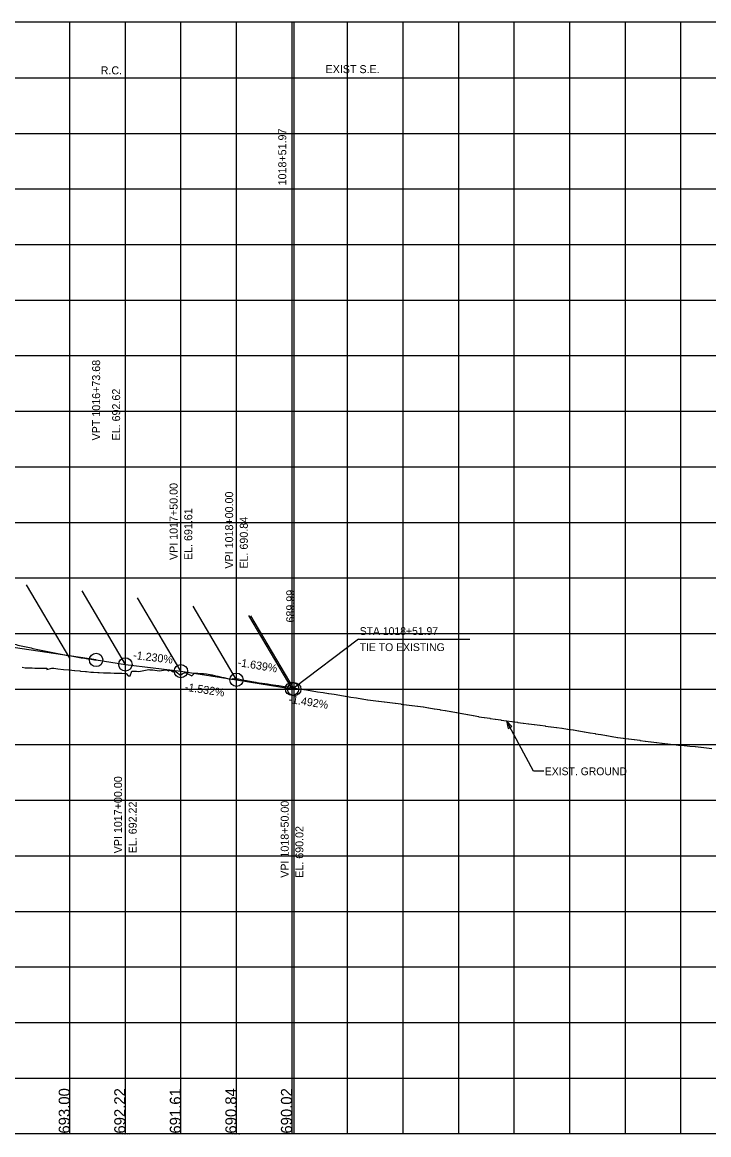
# Model space of a CAD drawing. Extents: x -7164 to 2214450, y -19642 to 253469.
# Drawn here: x 1607 to 2225, y 2999 to 4000 of the extents above; entities that cross this region are included whole.
import ezdxf

# ---------------------------------------------------------------- set-up
doc = ezdxf.new("R2010")
doc.units = 0
for name, color, linetype in [('DESIGN - PROFILE - Proposed', 7, 'Continuous'), ('DESIGN - PROFILE - Proposed Curve Text', 7, 'Continuous'), ('DESIGN - PROFILE - Proposed Text', 7, 'Continuous'), ('DESIGN - SCRATCH - User 1', 7, 'Continuous'), ('DESIGN - SHEET - Light Grid', 7, 'Continuous'), ('SURVEY - PROFILE - Ground Line with Text', 7, 'Continuous'), ('XTREE', 7, 'Continuous')]:
    doc.layers.add(name, color=color, linetype=linetype)

msp = doc.modelspace()

# ---------------------------------------------------------------- linework, layer by layer
at = {"layer": 'DESIGN - PROFILE - Proposed'}
for p, q in [((1673.7, 3426.2), (1700, 3422.2)), ((1673.7, 3426.2), (1700, 3422.2)), ((1700, 3422.2), (1750, 3416.1)), ((1700, 3422.2), (1750, 3416.1)), ((1750, 3416.1), (1800, 3408.4)), ((1750, 3416.1), (1800, 3408.4)), ((1800, 3408.4), (1850, 3400.2)), ((1800, 3408.4), (1850, 3400.2)), ((1850, 3400.2), (1852, 3399.9)), ((1850, 3400.2), (1852, 3399.9))]:
    msp.add_line(p, q, dxfattribs=at)
msp.add_spline([(1373.7, 3523.7), (1379.7, 3520.7), (1385.7, 3517.7), (1391.7, 3514.8), (1397.7, 3512), (1403.7, 3509.2), (1409.7, 3506.4), (1415.7, 3503.7), (1421.7, 3501), (1427.7, 3498.4), (1433.7, 3495.8), (1439.7, 3493.2), (1445.7, 3490.7), (1451.7, 3488.2), (1457.7, 3485.8), (1463.7, 3483.4), (1469.7, 3481), (1475.7, 3478.7), (1481.7, 3476.5), (1487.7, 3474.2), (1493.7, 3472.1), (1499.7, 3469.9), (1505.7, 3467.8), (1511.7, 3465.8), (1517.7, 3463.7), (1523.7, 3461.8), (1529.7, 3459.8), (1535.7, 3458), (1541.7, 3456.1), (1547.7, 3454.3), (1553.7, 3452.6), (1559.7, 3450.8), (1565.7, 3449.2), (1571.7, 3447.5), (1577.7, 3445.9), (1583.7, 3444.4), (1589.7, 3442.9), (1595.7, 3441.4), (1601.7, 3440), (1607.7, 3438.6), (1613.7, 3437.3), (1619.7, 3436), (1625.7, 3434.7), (1631.7, 3433.5), (1637.7, 3432.3), (1643.7, 3431.2), (1649.7, 3430.1), (1655.7, 3429), (1661.7, 3428), (1667.7, 3427.1), (1673.7, 3426.2)], degree=3, dxfattribs=at)
msp.add_spline([(1373.7, 3523.7), (1379.7, 3520.7), (1385.7, 3517.7), (1391.7, 3514.8), (1397.7, 3512), (1403.7, 3509.2), (1409.7, 3506.4), (1415.7, 3503.7), (1421.7, 3501), (1427.7, 3498.4), (1433.7, 3495.8), (1439.7, 3493.2), (1445.7, 3490.7), (1451.7, 3488.2), (1457.7, 3485.8), (1463.7, 3483.4), (1469.7, 3481), (1475.7, 3478.7), (1481.7, 3476.5), (1487.7, 3474.2), (1493.7, 3472.1), (1499.7, 3469.9), (1505.7, 3467.8), (1511.7, 3465.8), (1517.7, 3463.7), (1523.7, 3461.8), (1529.7, 3459.8), (1535.7, 3458), (1541.7, 3456.1), (1547.7, 3454.3), (1553.7, 3452.6), (1559.7, 3450.8), (1565.7, 3449.2), (1571.7, 3447.5), (1577.7, 3445.9), (1583.7, 3444.4), (1589.7, 3442.9), (1595.7, 3441.4), (1601.7, 3440), (1607.7, 3438.6), (1613.7, 3437.3), (1619.7, 3436), (1625.7, 3434.7), (1631.7, 3433.5), (1637.7, 3432.3), (1643.7, 3431.2), (1649.7, 3430.1), (1655.7, 3429), (1661.7, 3428), (1667.7, 3427.1), (1673.7, 3426.2)], degree=3, dxfattribs=at)
at = {"layer": 'DESIGN - PROFILE - Proposed Curve Text'}
for p, q in [((1852, 3850), (1852, 3968.1)), ((1852, 3850), (1852, 3968.1)), ((1508.3, 3950), (1852, 3950)), ((1508.3, 3950), (1852, 3950)), ((1852, 3950), (2377, 3950)), ((1852, 3950), (2377, 3950))]:
    msp.add_line(p, q, dxfattribs=at)
at = {"layer": 'DESIGN - PROFILE - Proposed Text'}
for p, q in [((1673.7, 3426.2), (1529.6, 3447.8)), ((1673.7, 3426.2), (1529.6, 3447.8)), ((1909.9, 3444.9), (2009.9, 3444.9)), ((1909.9, 3444.9), (2009.9, 3444.9))]:
    msp.add_line(p, q, dxfattribs=at)
for points in [[(1909.9, 3444.9), (1852, 3401)], [(1909.9, 3444.9), (1852, 3401)], [(2076.5, 3326), (2067.3, 3326), (2042.9, 3371.4)], [(2076.5, 3326), (2067.3, 3326), (2042.9, 3371.4)]]:
    msp.add_lwpolyline(points, dxfattribs=at)
msp.add_lwpolyline([(2047.7, 3366.3), (2042.9, 3371.4), (2044.5, 3364.6)], close=True, dxfattribs=at)
msp.add_lwpolyline([(2047.7, 3366.3), (2042.9, 3371.4), (2044.5, 3364.6)], close=True, dxfattribs=at)
for centre in [(1673.7, 3426.2), (1673.7, 3426.2), (1700, 3422.2), (1700, 3422.2), (1750, 3416.1), (1750, 3416.1), (1800, 3408.4), (1800, 3408.4), (1850, 3400.2), (1850, 3400.2), (1852, 3399.9), (1852, 3399.9)]:
    msp.add_circle(centre, 6, dxfattribs=at)
at = {"layer": 'DESIGN - SCRATCH - User 1'}
for p, q in [((3500, 4000), (0, 4000)), ((3500, 4000), (0, 4000)), ((0, 3000), (3500, 3000)), ((0, 3000), (3500, 3000))]:
    msp.add_line(p, q, dxfattribs=at)
for points in [[(0, 3000), (1852, 3000), (1852, 4000)], [(0, 3000), (2377, 3000), (2377, 4000)], [(0, 3000), (3179, 3000), (3179, 4000)], [(0, 3000), (1852, 3000), (1852, 4000)], [(0, 3000), (2377, 3000), (2377, 4000)], [(0, 3000), (3179, 3000), (3179, 4000)]]:
    msp.add_lwpolyline(points, dxfattribs=at)
at = {"layer": 'DESIGN - SHEET - Light Grid'}
for p, q in [((1650, 3000), (1650, 4000)), ((1650, 3000), (1650, 4000)), ((1700, 3000), (1700, 4000)), ((1700, 3000), (1700, 4000)), ((1750, 3000), (1750, 4000)), ((1750, 3000), (1750, 4000)), ((1800, 3000), (1800, 4000)), ((1800, 3000), (1800, 4000)), ((1850, 3000), (1850, 4000)), ((1850, 3000), (1850, 4000)), ((1900, 3000), (1900, 4000)), ((1900, 3000), (1900, 4000)), ((1950, 3000), (1950, 4000)), ((1950, 3000), (1950, 4000)), ((2000, 3000), (2000, 4000)), ((2000, 3000), (2000, 4000)), ((2050, 3000), (2050, 4000)), ((2050, 3000), (2050, 4000)), ((2100, 3000), (2100, 4000)), ((2100, 3000), (2100, 4000)), ((2150, 3000), (2150, 4000)), ((2150, 3000), (2150, 4000)), ((2200, 3000), (2200, 4000)), ((2200, 3000), (2200, 4000)), ((0, 3950), (3500, 3950)), ((0, 3950), (3500, 3950)), ((0, 3900), (3500, 3900)), ((0, 3900), (3500, 3900)), ((0, 3850), (3500, 3850)), ((0, 3850), (3500, 3850)), ((0, 3800), (3500, 3800)), ((0, 3800), (3500, 3800)), ((0, 3750), (3500, 3750)), ((0, 3750), (3500, 3750)), ((0, 3700), (3500, 3700)), ((0, 3700), (3500, 3700)), ((0, 3650), (3500, 3650)), ((0, 3650), (3500, 3650)), ((0, 3600), (3500, 3600)), ((0, 3600), (3500, 3600)), ((0, 3550), (3500, 3550)), ((0, 3550), (3500, 3550)), ((0, 3500), (3500, 3500)), ((0, 3500), (3500, 3500)), ((0, 3450), (3500, 3450)), ((0, 3450), (3500, 3450)), ((0, 3400), (3500, 3400)), ((0, 3400), (3500, 3400)), ((0, 3350), (3500, 3350)), ((0, 3350), (3500, 3350)), ((0, 3300), (3500, 3300)), ((0, 3300), (3500, 3300)), ((0, 3250), (3500, 3250)), ((0, 3250), (3500, 3250)), ((0, 3200), (3500, 3200)), ((0, 3200), (3500, 3200)), ((0, 3150), (3500, 3150)), ((0, 3150), (3500, 3150)), ((0, 3100), (3500, 3100)), ((0, 3100), (3500, 3100)), ((0, 3050), (3500, 3050)), ((0, 3050), (3500, 3050)), ((0, 3000), (2500, 3000)), ((0, 3000), (2500, 3000))]:
    msp.add_line(p, q, dxfattribs=at)
at = {"layer": 'SURVEY - PROFILE - Ground Line with Text'}
for points in [[(1607, 3419.8), (1609.7, 3419.2), (1611.1, 3419.2), (1611.2, 3419.2), (1615.1, 3419), (1616.2, 3419), (1618.4, 3418.9), (1620.2, 3418.9), (1622.9, 3418.9), (1624.3, 3418.9), (1627.8, 3418.8), (1629.3, 3418.8), (1629.4, 3417.7), (1633.9, 3418.7), (1634.2, 3418.7), (1635.5, 3418.7), (1639.2, 3418.3), (1639.3, 3418.3), (1644.2, 3417.7), (1644.4, 3417.7), (1649.1, 3417.2), (1649.5, 3417.2), (1654.1, 3416.7), (1654.6, 3416.7), (1659.1, 3416.3), (1659.7, 3416.2), (1664.1, 3415.8), (1664.9, 3415.8), (1669, 3415.3), (1670.3, 3415.2), (1671.2, 3415.2), (1675.2, 3415), (1676.3, 3414.9), (1680.2, 3414.7), (1681.4, 3414.7), (1685.1, 3414.5), (1686.5, 3414.5), (1690, 3414.3), (1691.6, 3414.3), (1694.9, 3414.2), (1696.7, 3414.2), (1699.9, 3414), (1700.8, 3414.1), (1702.4, 3411.8), (1704.2, 3411.9), (1705.9, 3416), (1707.4, 3416), (1709.9, 3416), (1712.1, 3415.9), (1721, 3417.5), (1722.1, 3417.4), (1723.3, 3417.4), (1724.7, 3417.3), (1730.3, 3416.3), (1736.4, 3417.4), (1737.5, 3417.4), (1738.7, 3416.5), (1740, 3416.9), (1741.1, 3416.8), (1742.4, 3415.9), (1744, 3415.7), (1745.8, 3415.5), (1749.6, 3412.6), (1751.1, 3413.6), (1753.7, 3415), (1759.9, 3412), (1762.3, 3414.4), (1765.3, 3414.2), (1768.7, 3414), (1770.3, 3414), (1772.9, 3413.8), (1775.9, 3413.1), (1776.7, 3412.9), (1778, 3412.8), (1782.4, 3411.7), (1783.1, 3411.6), (1787.7, 3410.4), (1788.5, 3410.3), (1793, 3409.1), (1795.4, 3408.8), (1795.7, 3408.8), (1797.1, 3409.6), (1800.6, 3409.1), (1801.8, 3409.1), (1804.1, 3408.7), (1807, 3408.1), (1808.9, 3407.8), (1812.3, 3407.2), (1813.7, 3406.9), (1817.5, 3406.2), (1818.4, 3406)], [(1607, 3419.8), (1609.7, 3419.2), (1611.1, 3419.2), (1611.2, 3419.2), (1615.1, 3419), (1616.2, 3419), (1618.4, 3418.9), (1620.2, 3418.9), (1622.9, 3418.9), (1624.3, 3418.9), (1627.8, 3418.8), (1629.3, 3418.8), (1629.4, 3417.7), (1633.9, 3418.7), (1634.2, 3418.7), (1635.5, 3418.7), (1639.2, 3418.3), (1639.3, 3418.3), (1644.2, 3417.7), (1644.4, 3417.7), (1649.1, 3417.2), (1649.5, 3417.2), (1654.1, 3416.7), (1654.6, 3416.7), (1659.1, 3416.3), (1659.7, 3416.2), (1664.1, 3415.8), (1664.9, 3415.8), (1669, 3415.3), (1670.3, 3415.2), (1671.2, 3415.2), (1675.2, 3415), (1676.3, 3414.9), (1680.2, 3414.7), (1681.4, 3414.7), (1685.1, 3414.5), (1686.5, 3414.5), (1690, 3414.3), (1691.6, 3414.3), (1694.9, 3414.2), (1696.7, 3414.2), (1699.9, 3414), (1700.8, 3414.1), (1702.4, 3411.8), (1704.2, 3411.9), (1705.9, 3416), (1707.4, 3416), (1709.9, 3416), (1712.1, 3415.9), (1721, 3417.5), (1722.1, 3417.4), (1723.3, 3417.4), (1724.7, 3417.3), (1730.3, 3416.3), (1736.4, 3417.4), (1737.5, 3417.4), (1738.7, 3416.5), (1740, 3416.9), (1741.1, 3416.8), (1742.4, 3415.9), (1744, 3415.7), (1745.8, 3415.5), (1749.6, 3412.6), (1751.1, 3413.6), (1753.7, 3415), (1759.9, 3412), (1762.3, 3414.4), (1765.3, 3414.2), (1768.7, 3414), (1770.3, 3414), (1772.9, 3413.8), (1775.9, 3413.1), (1776.7, 3412.9), (1778, 3412.8), (1782.4, 3411.7), (1783.1, 3411.6), (1787.7, 3410.4), (1788.5, 3410.3), (1793, 3409.1), (1795.4, 3408.8), (1795.7, 3408.8), (1797.1, 3409.6), (1800.6, 3409.1), (1801.8, 3409.1), (1804.1, 3408.7), (1807, 3408.1), (1808.9, 3407.8), (1812.3, 3407.2), (1813.7, 3406.9), (1817.5, 3406.2), (1818.4, 3406)], [(1818.4, 3406), (1822.7, 3405.4), (1823.2, 3405.3), (1827.8, 3404.6), (1828, 3404.6), (1831, 3404.2), (1832.9, 3403.9), (1832.9, 3403.9), (1837.9, 3403.1), (1838, 3403.1), (1842.9, 3402.4), (1843, 3402.4), (1843.3, 3402.3), (1848.1, 3401.6), (1852, 3401), (1853, 3400.8), (1857.8, 3400), (1857.9, 3400), (1858.1, 3400), (1862.9, 3399.2), (1863.1, 3399.2), (1867.9, 3398.4), (1868.1, 3398.4), (1872.9, 3397.6), (1873, 3397.6), (1877.9, 3396.9), (1878, 3396.8), (1882.9, 3396.1), (1883, 3396.1), (1887.9, 3395.3), (1888, 3395.3), (1892.9, 3394.5), (1893, 3394.5), (1897.9, 3393.7), (1898, 3393.7), (1902.9, 3392.8), (1903, 3392.8), (1907.9, 3392), (1908, 3392), (1912.9, 3391.2), (1913.1, 3391.2), (1917.9, 3390.3), (1918, 3390.3), (1918.1, 3390.3), (1923, 3389.7), (1923.1, 3389.7), (1927.9, 3389.1), (1928.1, 3389.1), (1932.9, 3388.5), (1933.1, 3388.4), (1937.9, 3387.8), (1938.1, 3387.8), (1942.9, 3387.2), (1943.1, 3387.2), (1947.9, 3386.6), (1948.1, 3386.5), (1952.9, 3385.9), (1953.1, 3385.9), (1957.9, 3385.3), (1958.2, 3385.2), (1962.9, 3384.6), (1963.2, 3384.6), (1967.9, 3384), (1968.2, 3384), (1972.9, 3383.1), (1973.2, 3383.1), (1977.9, 3382.3), (1978.2, 3382.3), (1982.9, 3381.5), (1983.2, 3381.4), (1987.9, 3380.6), (1988.2, 3380.6), (1992.9, 3379.8), (1993.2, 3379.7), (1997.9, 3378.9), (1998.2, 3378.8), (2002.9, 3377.9), (2003.2, 3377.9), (2007.9, 3377), (2008.2, 3377), (2012.9, 3376.1), (2013.2, 3376.1), (2017.9, 3375.2), (2018.2, 3375.1), (2022.9, 3374.4), (2023.2, 3374.4), (2027.9, 3373.7), (2028.2, 3373.6), (2032.9, 3372.9), (2033.2, 3372.9), (2037.9, 3372.2), (2038.2, 3372.1), (2042.9, 3371.4), (2043.2, 3371.4), (2047.9, 3370.8), (2048.2, 3370.7), (2052.9, 3370.1), (2053.2, 3370), (2057.9, 3369.4), (2058.2, 3369.4), (2062.9, 3368.7)], [(1818.4, 3406), (1822.7, 3405.4), (1823.2, 3405.3), (1827.8, 3404.6), (1828, 3404.6), (1831, 3404.2), (1832.9, 3403.9), (1832.9, 3403.9), (1837.9, 3403.1), (1838, 3403.1), (1842.9, 3402.4), (1843, 3402.4), (1843.3, 3402.3), (1848.1, 3401.6), (1852, 3401), (1853, 3400.8), (1857.8, 3400), (1857.9, 3400), (1858.1, 3400), (1862.9, 3399.2), (1863.1, 3399.2), (1867.9, 3398.4), (1868.1, 3398.4), (1872.9, 3397.6), (1873, 3397.6), (1877.9, 3396.9), (1878, 3396.8), (1882.9, 3396.1), (1883, 3396.1), (1887.9, 3395.3), (1888, 3395.3), (1892.9, 3394.5), (1893, 3394.5), (1897.9, 3393.7), (1898, 3393.7), (1902.9, 3392.8), (1903, 3392.8), (1907.9, 3392), (1908, 3392), (1912.9, 3391.2), (1913.1, 3391.2), (1917.9, 3390.3), (1918, 3390.3), (1918.1, 3390.3), (1923, 3389.7), (1923.1, 3389.7), (1927.9, 3389.1), (1928.1, 3389.1), (1932.9, 3388.5), (1933.1, 3388.4), (1937.9, 3387.8), (1938.1, 3387.8), (1942.9, 3387.2), (1943.1, 3387.2), (1947.9, 3386.6), (1948.1, 3386.5), (1952.9, 3385.9), (1953.1, 3385.9), (1957.9, 3385.3), (1958.2, 3385.2), (1962.9, 3384.6), (1963.2, 3384.6), (1967.9, 3384), (1968.2, 3384), (1972.9, 3383.1), (1973.2, 3383.1), (1977.9, 3382.3), (1978.2, 3382.3), (1982.9, 3381.5), (1983.2, 3381.4), (1987.9, 3380.6), (1988.2, 3380.6), (1992.9, 3379.8), (1993.2, 3379.7), (1997.9, 3378.9), (1998.2, 3378.8), (2002.9, 3377.9), (2003.2, 3377.9), (2007.9, 3377), (2008.2, 3377), (2012.9, 3376.1), (2013.2, 3376.1), (2017.9, 3375.2), (2018.2, 3375.1), (2022.9, 3374.4), (2023.2, 3374.4), (2027.9, 3373.7), (2028.2, 3373.6), (2032.9, 3372.9), (2033.2, 3372.9), (2037.9, 3372.2), (2038.2, 3372.1), (2042.9, 3371.4), (2043.2, 3371.4), (2047.9, 3370.8), (2048.2, 3370.7), (2052.9, 3370.1), (2053.2, 3370), (2057.9, 3369.4), (2058.2, 3369.4), (2062.9, 3368.7)], [(2062.9, 3368.7), (2063.2, 3368.7), (2067.9, 3368), (2068.2, 3368), (2072.9, 3367.4), (2073.2, 3367.4), (2077.9, 3366.8), (2078.2, 3366.7), (2082.9, 3366.1), (2083.2, 3366.1), (2087.9, 3365.5), (2088.2, 3365.5), (2092.9, 3364.9), (2093.2, 3364.8), (2097.9, 3364), (2098.2, 3364), (2102.9, 3363.2), (2103.2, 3363.2), (2107.9, 3362.4), (2108.2, 3362.3), (2112.9, 3361.5), (2113.2, 3361.5), (2117.9, 3360.7), (2118.2, 3360.7), (2122.9, 3359.9), (2123.2, 3359.8), (2127.9, 3359), (2128.2, 3359), (2132.9, 3358.2), (2133.2, 3358.2), (2137.9, 3357.4), (2138.2, 3357.3), (2142.9, 3356.5), (2142.9, 3356.5), (2143.2, 3356.5), (2147.9, 3355.9), (2148.2, 3355.8), (2152.9, 3355.2), (2153.2, 3355.2), (2157.9, 3354.5), (2158.2, 3354.5), (2162.9, 3353.9), (2163.2, 3353.8), (2167.9, 3353.2), (2168.2, 3353.2), (2172.9, 3352.6), (2173.2, 3352.6), (2177.9, 3352), (2178.2, 3351.9), (2182.9, 3351.3), (2183.2, 3351.3), (2187.9, 3350.7), (2188.2, 3350.7), (2192.9, 3350.1), (2193.2, 3350.1), (2197.9, 3349.6), (2198.2, 3349.6), (2202.9, 3349.1), (2203.1, 3349.1), (2207.9, 3348.7), (2208.1, 3348.7), (2212.9, 3348.2), (2213.1, 3348.2), (2217.9, 3347.7), (2218.1, 3347.7), (2222.9, 3347.2), (2223.1, 3347.2), (2227.9, 3346.6)], [(2062.9, 3368.7), (2063.2, 3368.7), (2067.9, 3368), (2068.2, 3368), (2072.9, 3367.4), (2073.2, 3367.4), (2077.9, 3366.8), (2078.2, 3366.7), (2082.9, 3366.1), (2083.2, 3366.1), (2087.9, 3365.5), (2088.2, 3365.5), (2092.9, 3364.9), (2093.2, 3364.8), (2097.9, 3364), (2098.2, 3364), (2102.9, 3363.2), (2103.2, 3363.2), (2107.9, 3362.4), (2108.2, 3362.3), (2112.9, 3361.5), (2113.2, 3361.5), (2117.9, 3360.7), (2118.2, 3360.7), (2122.9, 3359.9), (2123.2, 3359.8), (2127.9, 3359), (2128.2, 3359), (2132.9, 3358.2), (2133.2, 3358.2), (2137.9, 3357.4), (2138.2, 3357.3), (2142.9, 3356.5), (2142.9, 3356.5), (2143.2, 3356.5), (2147.9, 3355.9), (2148.2, 3355.8), (2152.9, 3355.2), (2153.2, 3355.2), (2157.9, 3354.5), (2158.2, 3354.5), (2162.9, 3353.9), (2163.2, 3353.8), (2167.9, 3353.2), (2168.2, 3353.2), (2172.9, 3352.6), (2173.2, 3352.6), (2177.9, 3352), (2178.2, 3351.9), (2182.9, 3351.3), (2183.2, 3351.3), (2187.9, 3350.7), (2188.2, 3350.7), (2192.9, 3350.1), (2193.2, 3350.1), (2197.9, 3349.6), (2198.2, 3349.6), (2202.9, 3349.1), (2203.1, 3349.1), (2207.9, 3348.7), (2208.1, 3348.7), (2212.9, 3348.2), (2213.1, 3348.2), (2217.9, 3347.7), (2218.1, 3347.7), (2222.9, 3347.2), (2223.1, 3347.2), (2227.9, 3346.6)]]:
    msp.add_lwpolyline(points, dxfattribs=at)
at = {"layer": 'XTREE'}
for p, q in [((1650, 3427.8), (1611, 3493.9)), ((1650, 3427.8), (1611, 3493.9)), ((1700, 3422.2), (1661, 3488.3)), ((1700, 3422.2), (1661, 3488.3)), ((1750, 3416.1), (1711, 3482.1)), ((1750, 3416.1), (1711, 3482.1)), ((1800, 3408.4), (1761, 3474.5)), ((1800, 3408.4), (1761, 3474.5)), ((1850, 3400.2), (1811, 3466.3)), ((1850, 3400.2), (1811, 3466.3)), ((1852, 3399.9), (1813, 3466)), ((1852, 3399.9), (1813, 3466))]:
    msp.add_line(p, q, dxfattribs=at)

# ---------------------------------------------------------------- texts
at = {"layer": 'DESIGN - PROFILE - Proposed Curve Text'}
for s, p in [('R.C.', (1677.8, 3953.1)), ('EXIST S.E.', (1880.2, 3954.2))]:
    msp.add_text(s, height=7.2, dxfattribs=at).set_placement(p)
for s, rotation, p in [('R.C.', 360, (1677.8, 3953.1)), ('EXIST S.E.', 360, (1880.2, 3954.2)), ('1018+51.97', 90, (1844.8, 3853.2)), ('1018+51.97', 90, (1844.8, 3853.2)), ('VPI 1017+50.00', 90, (1747, 3516.1)), ('VPI 1017+50.00', 90, (1747, 3516.1)), ('VPI 1018+00.00', 90, (1797, 3508.4)), ('VPI 1018+00.00', 90, (1797, 3508.4)), ('EL. 691.61', 90, (1760.2, 3516.1)), ('EL. 691.61', 90, (1760.2, 3516.1)), ('EL. 690.84', 90, (1810.2, 3508.4)), ('EL. 690.84', 90, (1810.2, 3508.4)), ('689.99', 90, (1852, 3459.9)), ('689.99', 90, (1852, 3459.9)), ('VPI 1017+00.00', 90, (1697, 3252.2)), ('VPI 1017+00.00', 90, (1697, 3252.2)), ('EL. 692.22', 90, (1710.2, 3252.2)), ('EL. 692.22', 90, (1710.2, 3252.2)), ('VPI 1018+50.00', 90, (1847, 3230.2)), ('VPI 1018+50.00', 90, (1847, 3230.2)), ('EL. 690.02', 90, (1860.2, 3230.2)), ('EL. 690.02', 90, (1860.2, 3230.2))]:
    msp.add_text(s, height=7.2, rotation=rotation, dxfattribs=at).set_placement(p)
at = {"layer": 'DESIGN - PROFILE - Proposed Text'}
for s, height, rotation, p in [('VPT 1016+73.68 ', 7.2, 90, (1677.3, 3623.7)), ('VPT 1016+73.68 ', 7.2, 90, (1677.3, 3623.7)), ('EL. 692.62', 7.2, 90, (1695.3, 3623.7)), ('EL. 692.62', 7.2, 90, (1695.3, 3623.7)), ('-1.230%', 7.2, 352.989, (1706.7, 3427.2)), ('-1.230%', 7.2, 352.989, (1706.7, 3427.2)), ('-1.639%', 7.2, 350.6897, (1800.7, 3420.7)), ('-1.639%', 7.2, 350.6897, (1800.7, 3420.7)), ('-1.532%', 7.2, 351.2878, (1753.2, 3398.6)), ('-1.532%', 7.2, 351.2878, (1753.2, 3398.6)), ('-1.492%', 7.2, 351.5119, (1846.5, 3387.5)), ('-1.492%', 7.2, 351.5119, (1846.5, 3387.5)), ('693.00', 10, 90, (1650, 3000)), ('693.00', 10, 90, (1650, 3000)), ('692.22', 10, 90, (1700, 3000)), ('692.22', 10, 90, (1700, 3000)), ('691.61', 10, 90, (1750, 3000)), ('691.61', 10, 90, (1750, 3000)), ('690.84', 10, 90, (1800, 3000)), ('690.84', 10, 90, (1800, 3000)), ('690.02', 10, 90, (1850, 3000)), ('690.02', 10, 90, (1850, 3000))]:
    msp.add_text(s, height=height, rotation=rotation, dxfattribs=at).set_placement(p)
for s, height, p in [('STA 1018+51.97', 7, (1910.9, 3448.7)), ('STA 1018+51.97', 7, (1910.9, 3448.7)), ('TIE TO EXISTING', 7, (1910.9, 3434.2)), ('TIE TO EXISTING', 7, (1910.9, 3434.2)), ('EXIST. GROUND', 7, (2077.5, 3322.5)), ('EXIST. GROUND', 7, (2077.5, 3322.5)), ('1017+00.00', 1, (1696.3, 2999)), ('1017+00.00', 1, (1696.3, 2999)), ('1018+00.00', 1, (1796.3, 2999)), ('1018+00.00', 1, (1796.3, 2999))]:
    msp.add_text(s, height=height, dxfattribs=at).set_placement(p)

doc.saveas('drawing.dxf')
